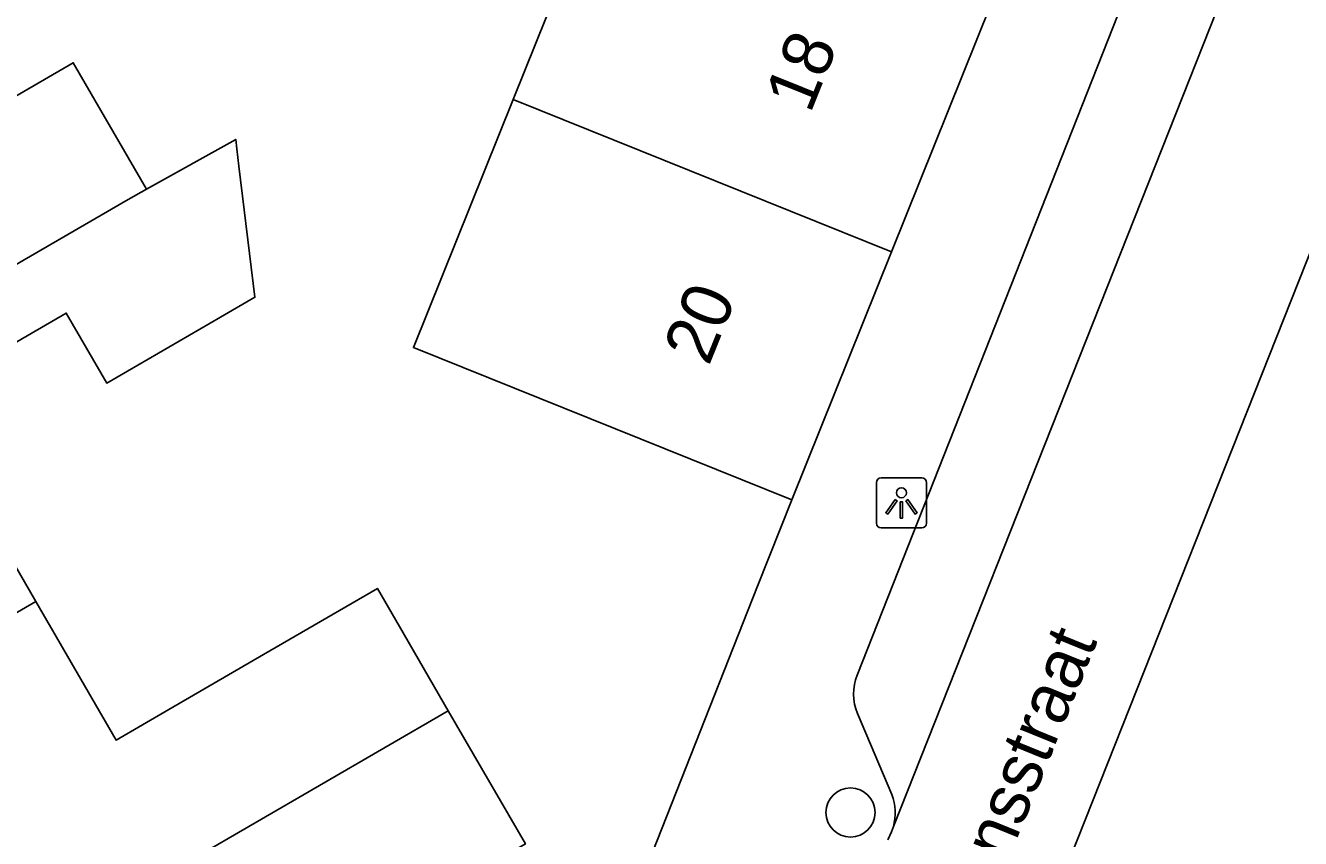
# Model space of a CAD drawing. Extents: x 161801 to 162379, y 382315 to 382832.
# Drawn here: x 162153.34 to 162178.73, y 382554.65 to 382570.83 of the extents above; entities that cross this region are included whole.
import ezdxf

# ---------------------------------------------------------------- set-up
doc = ezdxf.new("R2010")
doc.units = 0
for name, color, linetype in [('IMGEO_Boom', 7, 'Continuous'), ('IMGEO_Lichtpunt', 7, 'Continuous'), ('IMGEO_Muur', 7, 'Continuous'), ('IMGEO_Openbare_ruimte_label', 7, 'Continuous'), ('IMGEO_Pand', 7, 'Continuous'), ('IMGEO_Pand_nummerreeks', 7, 'Continuous'), ('IMGEO_Rijbaan_lokaal_open', 7, 'Continuous'), ('IMGEO_Voetpad_open', 7, 'Continuous')]:
    doc.layers.add(name, color=color, linetype=linetype)

msp = doc.modelspace()

# ---------------------------------------------------------------- linework, layer by layer
at = {"layer": 'IMGEO_Boom'}
msp.add_circle((162169.767, 382555.17), 0.489, dxfattribs=at)
at = {"layer": 'IMGEO_Lichtpunt'}
for p, q in [((162171.184, 382561.832), (162170.376, 382561.832)), ((162171.184, 382561.832), (162170.376, 382561.832)), ((162170.282, 382561.737), (162170.282, 382560.93)), ((162170.282, 382561.737), (162170.282, 382560.93)), ((162171.278, 382560.93), (162171.278, 382561.737)), ((162171.278, 382560.93), (162171.278, 382561.737)), ((162170.376, 382560.836), (162171.184, 382560.836)), ((162170.376, 382560.836), (162171.184, 382560.836))]:
    msp.add_line(p, q, dxfattribs=at)
for points in [[(162170.656, 382561.401), (162170.695, 382561.373), (162170.507, 382561.111), (162170.469, 382561.138), (162170.656, 382561.401)], [(162170.758, 382561.353), (162170.805, 382561.353), (162170.805, 382561.031), (162170.758, 382561.031), (162170.758, 382561.353)], [(162170.868, 382561.373), (162170.906, 382561.4), (162171.093, 382561.138), (162171.054, 382561.11), (162170.868, 382561.373)]]:
    msp.add_lwpolyline(points, dxfattribs=at)
msp.add_circle((162170.781, 382561.535), 0.0994, dxfattribs=at)
for centre, start, end in [((162170.376, 382561.737), 90, 180), ((162170.376, 382561.737), 90, 180), ((162171.184, 382561.737), 0, 90), ((162171.184, 382561.737), 0, 90), ((162170.376, 382560.93), 180, 270), ((162170.376, 382560.93), 180, 270), ((162171.184, 382560.93), 270, 0), ((162171.184, 382560.93), 270, 360)]:
    msp.add_arc(centre, 0.0946, start, end, dxfattribs=at)
at = {"layer": 'IMGEO_Muur'}
msp.add_lwpolyline([(162162.021, 382544.742), (162167.917, 382559.676)], dxfattribs=at)
at = {"layer": 'IMGEO_Pand'}
for points in [[(162163.047, 382569.361), (162165.033, 382574.299)], [(162172.565, 382571.268), (162170.58, 382566.332)], [(162147.528, 382569.752), (162149.096, 382567.046), (162150.157, 382567.66), (162152.029, 382568.786), (162154.287, 382570.095), (162155.744, 382567.581)], [(162168.596, 382561.397), (162161.063, 382564.426), (162163.047, 382569.361)], [(162170.58, 382566.332), (162163.047, 382569.361)], [(162155.744, 382567.581), (162157.523, 382568.569), (162157.546, 382568.378), (162157.588, 382568.036), (162157.904, 382565.426), (162157.222, 382565.031), (162154.956, 382563.718), (162154.149, 382565.11), (162152.255, 382564.012), (162153.084, 382562.582), (162152.034, 382561.973), (162153.543, 382559.37)], [(162155.744, 382567.581), (162155.383, 382567.372), (162142.917, 382560.146)], [(162170.58, 382566.332), (162168.596, 382561.397)], [(162153.543, 382559.37), (162155.141, 382556.612), (162156.19, 382557.219), (162158.076, 382558.314), (162160.346, 382559.63), (162160.785, 382558.874), (162161.756, 382557.197)], [(162145.925, 382554.955), (162153.543, 382559.37)], [(162161.756, 382557.197), (162148.932, 382549.765)], [(162161.756, 382557.197), (162163.291, 382554.547), (162161.031, 382553.238), (162160.928, 382553.416), (162159.879, 382551.958), (162158.352, 382551.073), (162158.481, 382550.85), (162159.559, 382548.99)]]:
    msp.add_lwpolyline(points, dxfattribs=at)
at = {"layer": 'IMGEO_Rijbaan_lokaal_open'}
for points in [[(162170.621, 382554.892), (162178.575, 382574.96)], [(162181.625, 382573.137), (162171.513, 382547.64)], [(162170.508, 382554.627), (162170.585, 382554.784), (162170.621, 382554.892)]]:
    msp.add_lwpolyline(points, dxfattribs=at)
at = {"layer": 'IMGEO_Voetpad_open'}
for points in [[(162169.897, 382557.907), (162175.91, 382573.119)], [(162162.021, 382544.742), (162167.917, 382559.676), (162168.596, 382561.397)], [(162170.591, 382555.527), (162169.907, 382557.142)]]:
    msp.add_lwpolyline(points, dxfattribs=at)
for centre, radius, start, end in [((162170.84, 382557.537), 1.013, 158.5633, 202.9346), ((162169.623, 382555.163), 1.034, 344.8037, 20.6061)]:
    msp.add_arc(centre, radius, start, end, dxfattribs=at)

# ---------------------------------------------------------------- texts
at = {"layer": 'IMGEO_Openbare_ruimte_label'}
msp.add_text('Pastoor Dijkmansstraat', height=1, rotation=67.8474, dxfattribs=at).set_placement((162169.474, 382545.78))
at = {"layer": 'IMGEO_Pand_nummerreeks'}
for s, rotation, p in [('18', 68.0826, (162168.962, 382569.061)), ('20', 68.0986, (162166.943, 382564.041))]:
    msp.add_text(s, height=1, rotation=rotation, dxfattribs=at).set_placement(p)

doc.saveas('drawing.dxf')
